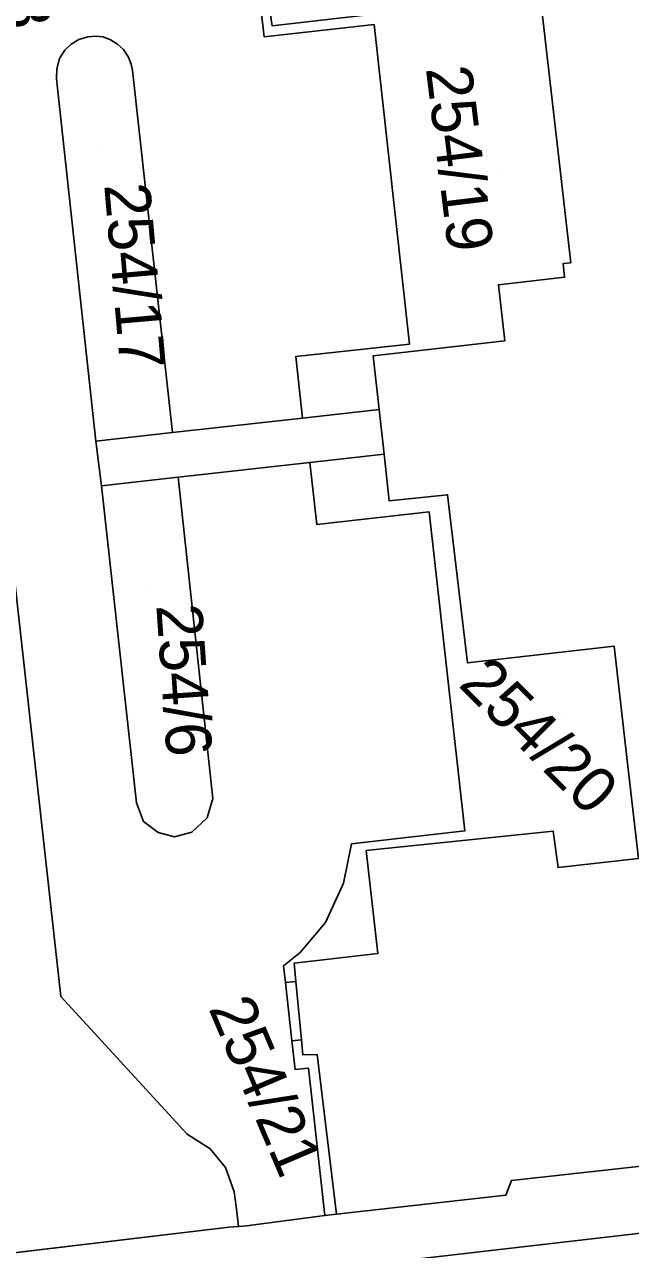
# Model space of a CAD drawing. Extents: x -263423 to -261326, y -1240067 to -1237864.
# Drawn here: x -263276.8 to -263250.3, y -1239574.4 to -1239520.8 of the extents above; entities that cross this region are included whole.
import ezdxf

# ---------------------------------------------------------------- set-up
doc = ezdxf.new("R2010")
doc.units = 0
for name, color, linetype in [('body_kn', 7, 'Continuous'), ('kladpar_druhypozemkov', 7, 'Continuous'), ('kladpar_hranice', 7, 'Continuous'), ('kladpar_parcelnecisla', 7, 'Continuous'), ('kladpar_plochy', 7, 'Continuous'), ('kladpar_sipky', 7, 'Continuous'), ('zappar_hrandruhpozemk', 7, 'Continuous')]:
    doc.layers.add(name, color=color, linetype=linetype)

msp = doc.modelspace()

# ---------------------------------------------------------------- linework, layer by layer
at = {"layer": 'body_kn'}
for p, q in [((-263266, -1239520.84), (-263266, -1239520.84)), ((-263261.53, -1239520.78), (-263261.53, -1239520.78)), ((-263274.8, -1239521.63), (-263274.8, -1239521.63)), ((-263274.47, -1239521.43), (-263274.47, -1239521.43)), ((-263274.08, -1239521.32), (-263274.08, -1239521.32)), ((-263273.73, -1239521.29), (-263273.73, -1239521.29)), ((-263273.41, -1239521.32), (-263273.41, -1239521.32)), ((-263273.08, -1239521.45), (-263273.08, -1239521.45)), ((-263272.77, -1239521.64), (-263272.77, -1239521.64)), ((-263266.35, -1239521.32), (-263266.35, -1239521.32)), ((-263275.31, -1239522.27), (-263275.31, -1239522.27)), ((-263275.09, -1239521.9), (-263275.09, -1239521.9)), ((-263272.52, -1239521.87), (-263272.52, -1239521.87)), ((-263272.3, -1239522.21), (-263272.3, -1239522.21)), ((-263275.44, -1239522.72), (-263275.44, -1239522.72)), ((-263272.18, -1239522.51), (-263272.18, -1239522.51)), ((-263272.12, -1239522.79), (-263272.12, -1239522.79)), ((-263275.45, -1239523.16), (-263275.45, -1239523.16)), ((-263275.45, -1239523.16), (-263275.45, -1239523.16)), ((-263253.25, -1239531.24), (-263253.25, -1239531.24)), ((-263252.92, -1239531.21), (-263252.92, -1239531.21)), ((-263253.19, -1239531.84), (-263253.19, -1239531.84)), ((-263256.09, -1239532.17), (-263256.09, -1239532.17)), ((-263259.98, -1239534.77), (-263259.98, -1239534.77)), ((-263255.81, -1239534.63), (-263255.81, -1239534.63)), ((-263264.97, -1239535.32), (-263264.97, -1239535.32)), ((-263261.58, -1239535.29), (-263261.58, -1239535.29)), ((-263261.32, -1239537.64), (-263261.32, -1239537.64)), ((-263264.67, -1239538.02), (-263264.67, -1239538.02)), ((-263270.37, -1239538.64), (-263270.37, -1239538.64)), ((-263270.37, -1239538.64), (-263270.37, -1239538.64)), ((-263273.73, -1239539.02), (-263273.73, -1239539.02)), ((-263264.35, -1239539.95), (-263264.35, -1239539.95)), ((-263264.35, -1239539.95), (-263264.35, -1239539.95)), ((-263261.1, -1239539.59), (-263261.1, -1239539.59)), ((-263273.48, -1239540.98), (-263273.48, -1239540.98)), ((-263273.48, -1239540.98), (-263273.48, -1239540.98)), ((-263270.12, -1239540.6), (-263270.12, -1239540.6)), ((-263270.12, -1239540.6), (-263270.12, -1239540.6)), ((-263258.32, -1239541.37), (-263258.32, -1239541.37)), ((-263260.88, -1239541.63), (-263260.88, -1239541.63)), ((-263259.12, -1239542.12), (-263259.12, -1239542.12)), ((-263264.04, -1239542.67), (-263264.04, -1239542.67)), ((-263251.02, -1239548), (-263251.02, -1239548)), ((-263257.45, -1239548.73), (-263257.45, -1239548.73)), ((-263250.42, -1239553.25), (-263250.42, -1239553.25)), ((-263271.94, -1239554.85), (-263271.94, -1239554.85)), ((-263268.6, -1239554.67), (-263268.6, -1239554.67)), ((-263268.85, -1239555.51), (-263268.85, -1239555.51)), ((-263271.64, -1239555.67), (-263271.64, -1239555.67)), ((-263257.56, -1239556.08), (-263257.56, -1239556.08)), ((-263271, -1239556.16), (-263271, -1239556.16)), ((-263270.28, -1239556.34), (-263270.28, -1239556.34)), ((-263269.52, -1239556.14), (-263269.52, -1239556.14)), ((-263253.69, -1239556.1), (-263253.69, -1239556.1)), ((-263262.52, -1239556.65), (-263262.52, -1239556.65)), ((-263261.89, -1239556.95), (-263261.89, -1239556.95)), ((-263261.75, -1239556.93), (-263261.75, -1239556.93)), ((-263253.48, -1239557.69), (-263253.48, -1239557.69)), ((-263262.87, -1239558.37), (-263262.87, -1239558.37)), ((-263263.67, -1239560.09), (-263263.67, -1239560.09)), ((-263264.77, -1239561.41), (-263264.77, -1239561.41)), ((-263265.04, -1239561.88), (-263265.04, -1239561.88)), ((-263261.37, -1239561.46), (-263261.37, -1239561.46)), ((-263265.5, -1239561.99), (-263265.5, -1239561.99)), ((-263265.42, -1239562.73), (-263265.42, -1239562.73)), ((-263264.97, -1239562.68), (-263264.97, -1239562.68)), ((-263275.26, -1239563.34), (-263275.26, -1239563.34)), ((-263265.14, -1239565.28), (-263265.14, -1239565.28)), ((-263265.14, -1239565.28), (-263265.14, -1239565.28)), ((-263264.72, -1239565.24), (-263264.72, -1239565.24)), ((-263264.66, -1239565.89), (-263264.66, -1239565.89)), ((-263264.03, -1239565.88), (-263264.03, -1239565.88)), ((-263265, -1239566.54), (-263265, -1239566.54)), ((-263264.41, -1239566.47), (-263264.41, -1239566.47)), ((-263269.72, -1239569.36), (-263269.72, -1239569.36)), ((-263268.71, -1239570), (-263268.71, -1239570)), ((-263268.05, -1239570.82), (-263268.05, -1239570.82)), ((-263255.52, -1239571.4), (-263255.52, -1239571.4)), ((-263267.66, -1239571.89), (-263267.66, -1239571.89)), ((-263255.77, -1239572.04), (-263255.77, -1239572.04)), ((-263267.57, -1239572.63), (-263267.57, -1239572.63)), ((-263263.69, -1239572.93), (-263263.69, -1239572.93)), ((-263263.19, -1239572.87), (-263263.19, -1239572.87)), ((-263267.89, -1239573.44), (-263267.89, -1239573.44)), ((-263267.47, -1239573.41), (-263267.47, -1239573.41)), ((-263267.27, -1239573.39), (-263267.27, -1239573.39)), ((-263267.13, -1239573.38), (-263267.13, -1239573.38))]:
    msp.add_line(p, q, dxfattribs=at)
at = {"layer": 'kladpar_druhypozemkov'}
for p, q in [((-263273.6, -1239526.26), (-263273.6, -1239526.26)), ((-263255.95, -1239527.31), (-263255.95, -1239527.31)), ((-263271.31, -1239545.29), (-263271.31, -1239545.29)), ((-263253.07, -1239551.14), (-263253.07, -1239551.14)), ((-263263.97, -1239568.28), (-263263.97, -1239568.28))]:
    msp.add_line(p, q, dxfattribs=at)
at = {"layer": 'kladpar_hranice'}
for points in [[(-263276.34, -1239513.68), (-263270.49, -1239513.66), (-263270.26, -1239515.65), (-263270.85, -1239515.64), (-263270.42, -1239518.18), (-263266.76, -1239517.77), (-263266.35, -1239521.32)], [(-263270.85, -1239515.64), (-263270.26, -1239515.65), (-263270.13, -1239516.77), (-263266.55, -1239516.25), (-263266.04, -1239520.56), (-263266, -1239520.84), (-263257.72, -1239519.89), (-263257.91, -1239518.24), (-263254.45, -1239517.84), (-263252.92, -1239531.21), (-263253.25, -1239531.24), (-263253.19, -1239531.84), (-263256.09, -1239532.17), (-263255.81, -1239534.63), (-263261.58, -1239535.29), (-263261.32, -1239537.64), (-263264.67, -1239538.02), (-263264.97, -1239535.32), (-263259.98, -1239534.77), (-263261.53, -1239520.78), (-263266.35, -1239521.32), (-263266.76, -1239517.77), (-263270.42, -1239518.18), (-263270.85, -1239515.64)], [(-263245.74, -1239570.32), (-263255.52, -1239571.4), (-263255.77, -1239572.04), (-263263.19, -1239572.87), (-263264.03, -1239565.88), (-263264.66, -1239565.89), (-263264.72, -1239565.24), (-263264.97, -1239562.68), (-263265.04, -1239561.88), (-263261.37, -1239561.46), (-263261.89, -1239556.95), (-263261.75, -1239556.93), (-263253.69, -1239556.1), (-263253.48, -1239557.69), (-263249.96, -1239557.29), (-263250.42, -1239553.25), (-263251.02, -1239548), (-263257.45, -1239548.73), (-263258.32, -1239541.37), (-263260.88, -1239541.63), (-263261.1, -1239539.59), (-263261.32, -1239537.64), (-263261.58, -1239535.29), (-263255.81, -1239534.63), (-263256.09, -1239532.17), (-263253.19, -1239531.84), (-263253.25, -1239531.24), (-263252.92, -1239531.21), (-263254.45, -1239517.84)], [(-263257.72, -1239519.89), (-263266, -1239520.84), (-263266.04, -1239520.56)], [(-263266.35, -1239521.32), (-263261.53, -1239520.78), (-263259.98, -1239534.77), (-263264.97, -1239535.32), (-263264.67, -1239538.02), (-263261.32, -1239537.64), (-263261.1, -1239539.59), (-263264.35, -1239539.95), (-263264.04, -1239542.67), (-263259.12, -1239542.12), (-263257.56, -1239556.08)], [(-263275.45, -1239523.16), (-263275.44, -1239522.72), (-263275.31, -1239522.27), (-263275.09, -1239521.9), (-263274.8, -1239521.63), (-263274.47, -1239521.43), (-263274.08, -1239521.32), (-263273.73, -1239521.29), (-263273.41, -1239521.32), (-263273.08, -1239521.45), (-263272.77, -1239521.64), (-263272.52, -1239521.87), (-263272.3, -1239522.21), (-263272.18, -1239522.51), (-263272.12, -1239522.79), (-263270.37, -1239538.64), (-263273.73, -1239539.02), (-263275.45, -1239523.16)], [(-263272.12, -1239522.79), (-263272.18, -1239522.51), (-263272.3, -1239522.21), (-263272.52, -1239521.87), (-263272.77, -1239521.64), (-263273.08, -1239521.45), (-263273.41, -1239521.32), (-263273.73, -1239521.29), (-263274.08, -1239521.32), (-263274.47, -1239521.43), (-263274.8, -1239521.63), (-263275.09, -1239521.9), (-263275.31, -1239522.27), (-263275.44, -1239522.72), (-263275.45, -1239523.16), (-263273.73, -1239539.02), (-263270.37, -1239538.64), (-263272.12, -1239522.79)], [(-263278.03, -1239538.47), (-263275.26, -1239563.34), (-263269.72, -1239569.36), (-263268.71, -1239570), (-263268.05, -1239570.82), (-263267.66, -1239571.89), (-263267.57, -1239572.63), (-263267.47, -1239573.41), (-263267.89, -1239573.44), (-263281.35, -1239575.04)], [(-263257.56, -1239556.08), (-263262.52, -1239556.65), (-263262.87, -1239558.37), (-263263.67, -1239560.09), (-263264.77, -1239561.41), (-263265.5, -1239561.99), (-263265.42, -1239562.73), (-263264.97, -1239562.68), (-263264.72, -1239565.24), (-263265.14, -1239565.28), (-263265, -1239566.54), (-263264.41, -1239566.47), (-263263.69, -1239572.93), (-263267.13, -1239573.38), (-263267.27, -1239573.39), (-263267.47, -1239573.41), (-263267.57, -1239572.63), (-263267.66, -1239571.89), (-263268.05, -1239570.82), (-263268.71, -1239570), (-263269.72, -1239569.36), (-263275.26, -1239563.34), (-263278.03, -1239538.47)], [(-263264.35, -1239539.95), (-263261.1, -1239539.59), (-263260.88, -1239541.63), (-263258.32, -1239541.37), (-263257.45, -1239548.73), (-263251.02, -1239548), (-263250.42, -1239553.25), (-263249.96, -1239557.29), (-263253.48, -1239557.69), (-263253.69, -1239556.1), (-263261.75, -1239556.93), (-263261.89, -1239556.95), (-263261.37, -1239561.46), (-263265.04, -1239561.88), (-263264.97, -1239562.68), (-263265.42, -1239562.73), (-263265.5, -1239561.99), (-263264.77, -1239561.41), (-263263.67, -1239560.09), (-263262.87, -1239558.37), (-263262.52, -1239556.65), (-263257.56, -1239556.08), (-263259.12, -1239542.12), (-263264.04, -1239542.67), (-263264.35, -1239539.95)], [(-263273.48, -1239540.98), (-263270.12, -1239540.6), (-263268.6, -1239554.67), (-263268.85, -1239555.51), (-263269.52, -1239556.14), (-263270.28, -1239556.34), (-263271, -1239556.16), (-263271.64, -1239555.67), (-263271.94, -1239554.85), (-263273.48, -1239540.98)], [(-263270.12, -1239540.6), (-263273.48, -1239540.98), (-263271.94, -1239554.85), (-263271.64, -1239555.67), (-263271, -1239556.16), (-263270.28, -1239556.34), (-263269.52, -1239556.14), (-263268.85, -1239555.51), (-263268.6, -1239554.67), (-263270.12, -1239540.6)], [(-263265.14, -1239565.28), (-263264.72, -1239565.24), (-263264.66, -1239565.89), (-263264.03, -1239565.88), (-263263.19, -1239572.87), (-263263.69, -1239572.93), (-263264.41, -1239566.47), (-263265, -1239566.54), (-263265.14, -1239565.28)], [(-263287.88, -1239575.74), (-263287.38, -1239574.28), (-263283.06, -1239573.77), (-263281.35, -1239575.04), (-263267.89, -1239573.44), (-263267.47, -1239573.41), (-263267.27, -1239573.39), (-263267.13, -1239573.38), (-263263.69, -1239572.93), (-263263.19, -1239572.87), (-263255.77, -1239572.04), (-263255.52, -1239571.4), (-263245.74, -1239570.32), (-263245.3, -1239570.76), (-263237.62, -1239569.81), (-263233.88, -1239569.36), (-263232.61, -1239567.84), (-263232.99, -1239571.77), (-263233.26, -1239574.82)]]:
    msp.add_lwpolyline(points, dxfattribs=at)
at = {"layer": 'kladpar_plochy'}
for p, q in [((-263266.76, -1239517.77), (-263266.35, -1239521.32)), ((-263266.35, -1239521.32), (-263261.53, -1239520.78)), ((-263261.53, -1239520.78), (-263259.98, -1239534.77)), ((-263274.8, -1239521.63), (-263275.09, -1239521.9)), ((-263274.47, -1239521.43), (-263274.8, -1239521.63)), ((-263274.08, -1239521.32), (-263274.47, -1239521.43)), ((-263273.73, -1239521.29), (-263274.08, -1239521.32)), ((-263273.41, -1239521.32), (-263273.73, -1239521.29)), ((-263273.08, -1239521.45), (-263273.41, -1239521.32)), ((-263272.77, -1239521.64), (-263273.08, -1239521.45)), ((-263272.52, -1239521.87), (-263272.77, -1239521.64)), ((-263275.31, -1239522.27), (-263275.44, -1239522.72)), ((-263275.09, -1239521.9), (-263275.31, -1239522.27)), ((-263272.3, -1239522.21), (-263272.52, -1239521.87)), ((-263272.18, -1239522.51), (-263272.3, -1239522.21)), ((-263275.44, -1239522.72), (-263275.45, -1239523.16)), ((-263272.12, -1239522.79), (-263272.18, -1239522.51)), ((-263270.37, -1239538.64), (-263272.12, -1239522.79)), ((-263275.45, -1239523.16), (-263273.73, -1239539.02)), ((-263259.98, -1239534.77), (-263264.97, -1239535.32)), ((-263264.97, -1239535.32), (-263264.67, -1239538.02)), ((-263264.67, -1239538.02), (-263261.32, -1239537.64)), ((-263261.32, -1239537.64), (-263261.1, -1239539.59)), ((-263278.03, -1239538.47), (-263275.26, -1239563.34)), ((-263275.26, -1239563.34), (-263278.03, -1239538.47)), ((-263273.73, -1239539.02), (-263270.37, -1239538.64)), ((-263261.1, -1239539.59), (-263264.35, -1239539.95)), ((-263264.35, -1239539.95), (-263264.04, -1239542.67)), ((-263270.12, -1239540.6), (-263273.48, -1239540.98)), ((-263273.48, -1239540.98), (-263271.94, -1239554.85)), ((-263268.6, -1239554.67), (-263270.12, -1239540.6)), ((-263264.04, -1239542.67), (-263259.12, -1239542.12)), ((-263259.12, -1239542.12), (-263257.56, -1239556.08)), ((-263271.94, -1239554.85), (-263271.64, -1239555.67)), ((-263268.85, -1239555.51), (-263268.6, -1239554.67)), ((-263269.52, -1239556.14), (-263268.85, -1239555.51)), ((-263271.64, -1239555.67), (-263271, -1239556.16)), ((-263257.56, -1239556.08), (-263262.52, -1239556.65)), ((-263271, -1239556.16), (-263270.28, -1239556.34)), ((-263270.28, -1239556.34), (-263269.52, -1239556.14)), ((-263262.52, -1239556.65), (-263262.87, -1239558.37)), ((-263262.87, -1239558.37), (-263263.67, -1239560.09)), ((-263263.67, -1239560.09), (-263264.77, -1239561.41)), ((-263264.77, -1239561.41), (-263265.5, -1239561.99)), ((-263265.5, -1239561.99), (-263265.42, -1239562.73)), ((-263265.42, -1239562.73), (-263264.97, -1239562.68)), ((-263264.97, -1239562.68), (-263264.72, -1239565.24)), ((-263275.26, -1239563.34), (-263269.72, -1239569.36)), ((-263269.72, -1239569.36), (-263275.26, -1239563.34)), ((-263264.72, -1239565.24), (-263265.14, -1239565.28)), ((-263265.14, -1239565.28), (-263265, -1239566.54)), ((-263265, -1239566.54), (-263264.41, -1239566.47)), ((-263264.41, -1239566.47), (-263263.69, -1239572.93)), ((-263269.72, -1239569.36), (-263268.71, -1239570)), ((-263268.71, -1239570), (-263269.72, -1239569.36)), ((-263268.71, -1239570), (-263268.05, -1239570.82)), ((-263268.05, -1239570.82), (-263268.71, -1239570)), ((-263268.05, -1239570.82), (-263267.66, -1239571.89)), ((-263267.66, -1239571.89), (-263268.05, -1239570.82)), ((-263267.66, -1239571.89), (-263267.57, -1239572.63)), ((-263267.57, -1239572.63), (-263267.66, -1239571.89)), ((-263267.57, -1239572.63), (-263267.47, -1239573.41)), ((-263267.47, -1239573.41), (-263267.57, -1239572.63)), ((-263263.69, -1239572.93), (-263267.13, -1239573.38)), ((-263267.89, -1239573.44), (-263281.35, -1239575.04)), ((-263267.47, -1239573.41), (-263267.89, -1239573.44)), ((-263267.27, -1239573.39), (-263267.47, -1239573.41)), ((-263267.13, -1239573.38), (-263267.27, -1239573.39))]:
    msp.add_line(p, q, dxfattribs=at)
for points in [[(-263270.85, -1239515.64), (-263270.26, -1239515.65), (-263270.13, -1239516.77), (-263266.55, -1239516.25), (-263266.04, -1239520.56), (-263266, -1239520.84), (-263257.72, -1239519.89), (-263257.91, -1239518.24), (-263254.45, -1239517.84), (-263252.92, -1239531.21), (-263253.25, -1239531.24), (-263253.19, -1239531.84), (-263256.09, -1239532.17), (-263255.81, -1239534.63), (-263261.58, -1239535.29), (-263261.32, -1239537.64), (-263264.67, -1239538.02), (-263264.97, -1239535.32), (-263259.98, -1239534.77), (-263261.53, -1239520.78), (-263266.35, -1239521.32), (-263266.76, -1239517.77), (-263270.42, -1239518.18)], [(-263275.45, -1239523.16), (-263275.44, -1239522.72), (-263275.31, -1239522.27), (-263275.09, -1239521.9), (-263274.8, -1239521.63), (-263274.47, -1239521.43), (-263274.08, -1239521.32), (-263273.73, -1239521.29), (-263273.41, -1239521.32), (-263273.08, -1239521.45), (-263272.77, -1239521.64), (-263272.52, -1239521.87), (-263272.3, -1239522.21), (-263272.18, -1239522.51), (-263272.12, -1239522.79), (-263270.37, -1239538.64), (-263273.73, -1239539.02)], [(-263264.35, -1239539.95), (-263261.1, -1239539.59), (-263260.88, -1239541.63), (-263258.32, -1239541.37), (-263257.45, -1239548.73), (-263251.02, -1239548), (-263250.42, -1239553.25), (-263249.96, -1239557.29), (-263253.48, -1239557.69), (-263253.69, -1239556.1), (-263261.75, -1239556.93), (-263261.89, -1239556.95), (-263261.37, -1239561.46), (-263265.04, -1239561.88), (-263264.97, -1239562.68), (-263265.42, -1239562.73), (-263265.5, -1239561.99), (-263264.77, -1239561.41), (-263263.67, -1239560.09), (-263262.87, -1239558.37), (-263262.52, -1239556.65), (-263257.56, -1239556.08), (-263259.12, -1239542.12), (-263264.04, -1239542.67)], [(-263273.48, -1239540.98), (-263270.12, -1239540.6), (-263268.6, -1239554.67), (-263268.85, -1239555.51), (-263269.52, -1239556.14), (-263270.28, -1239556.34), (-263271, -1239556.16), (-263271.64, -1239555.67), (-263271.94, -1239554.85)], [(-263265.14, -1239565.28), (-263264.72, -1239565.24), (-263264.66, -1239565.89), (-263264.03, -1239565.88), (-263263.19, -1239572.87), (-263263.69, -1239572.93), (-263264.41, -1239566.47), (-263265, -1239566.54)]]:
    msp.add_lwpolyline(points, close=True, dxfattribs=at)
for points in [[(-263245.74, -1239570.32), (-263255.52, -1239571.4), (-263255.77, -1239572.04), (-263263.19, -1239572.87), (-263264.03, -1239565.88), (-263264.66, -1239565.89), (-263264.72, -1239565.24), (-263264.97, -1239562.68), (-263265.04, -1239561.88), (-263261.37, -1239561.46), (-263261.89, -1239556.95), (-263261.75, -1239556.93), (-263253.69, -1239556.1), (-263253.48, -1239557.69), (-263249.96, -1239557.29), (-263250.42, -1239553.25), (-263251.02, -1239548), (-263257.45, -1239548.73), (-263258.32, -1239541.37), (-263260.88, -1239541.63), (-263261.1, -1239539.59), (-263261.32, -1239537.64), (-263261.58, -1239535.29), (-263255.81, -1239534.63), (-263256.09, -1239532.17), (-263253.19, -1239531.84), (-263253.25, -1239531.24), (-263252.92, -1239531.21), (-263254.45, -1239517.84)], [(-263257.72, -1239519.89), (-263266, -1239520.84), (-263266.04, -1239520.56)], [(-263287.88, -1239575.74), (-263287.38, -1239574.28), (-263283.06, -1239573.77), (-263281.35, -1239575.04), (-263267.89, -1239573.44), (-263267.47, -1239573.41), (-263267.27, -1239573.39), (-263267.13, -1239573.38), (-263263.69, -1239572.93), (-263263.19, -1239572.87), (-263255.77, -1239572.04), (-263255.52, -1239571.4), (-263245.74, -1239570.32), (-263245.3, -1239570.76), (-263237.62, -1239569.81), (-263233.88, -1239569.36), (-263232.61, -1239567.84), (-263232.99, -1239571.77), (-263233.26, -1239574.82)]]:
    msp.add_lwpolyline(points, dxfattribs=at)
at = {"layer": 'kladpar_sipky'}
msp.add_line((-263263.73, -1239570.6), (-263263.73, -1239570.6), dxfattribs=at)
at = {"layer": 'zappar_hrandruhpozemk'}
for p, q in [((-263270.37, -1239538.64), (-263264.67, -1239538.02)), ((-263273.48, -1239540.98), (-263273.73, -1239539.02)), ((-263270.12, -1239540.6), (-263264.35, -1239539.95)), ((-263265.14, -1239565.28), (-263265.42, -1239562.73)), ((-263278.55, -1239577), (-263232.99, -1239571.77))]:
    msp.add_line(p, q, dxfattribs=at)

# ---------------------------------------------------------------- texts
at = {"layer": 'kladpar_parcelnecisla'}
for s, rotation, p in [('254/18', 280, (-263278.975, -1239513.018)), ('254/19', 277, (-263259.271, -1239522.694)), ('254/17', 275, (-263273.361, -1239527.799)), ('254/6', 274, (-263271.079, -1239546.209)), ('254/20', 315, (-263257.89, -1239549.714)), ('254/21', 293, (-263268.805, -1239563.853))]:
    msp.add_text(s, height=2, rotation=rotation, dxfattribs=at).set_placement(p)

doc.saveas('drawing.dxf')
